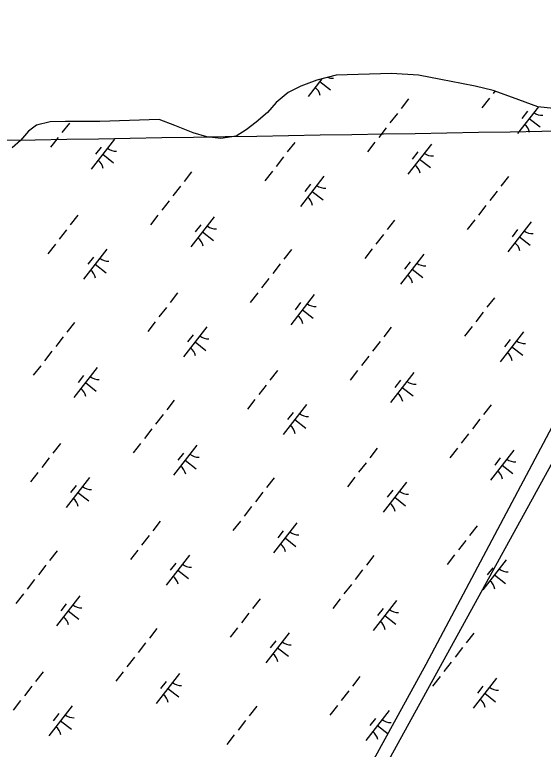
# Model space of a CAD drawing. Extents: x 3888273 to 3909528, y 158682 to 181032.
# Drawn here: x 3895725 to 3896420, y 168014 to 168980 of the extents above; entities that cross this region are included whole.
import ezdxf

# ---------------------------------------------------------------- set-up
doc = ezdxf.new("R2010")
doc.units = 0
for name, color, linetype in [('V-GRID-MAJR', 7, 'Continuous'), ('V-RIVR-JETY', 7, 'Continuous'), ('V-WETL-SWMP', 7, 'Continuous')]:
    doc.layers.add(name, color=color, linetype=linetype)

msp = doc.modelspace()

# ---------------------------------------------------------------- linework, layer by layer
at = {"layer": 'V-GRID-MAJR'}
msp.add_spline([(3893488.4, 168777.59), (3893877.65, 168784.1), (3899207.97, 168873.65), (3904538.27, 168963.98), (3905476.67, 168979.96)], degree=3, dxfattribs=at)
at = {"layer": 'V-RIVR-JETY'}
msp.add_lwpolyline([(3895497.24, 166658.91), (3895730.03, 167078.97), (3895840.29, 167297.75), (3896127.33, 167836.82), (3896454.63, 168431.91), (3896528.14, 168570.18), (3896542.14, 168589.43), (3896559.64, 168592.93), (3896601.65, 168589.43), (3896666.41, 168575.43), (3896710.16, 168564.92), (3896752.17, 168547.42), (3896764.42, 168559.67), (3896706.66, 168585.93), (3896615.65, 168606.93), (3896568.39, 168612.18), (3896531.64, 168605.18), (3896515.88, 168592.93), (3896487.88, 168543.92), (3896265.6, 168125.61), (3896088.83, 167803.57), (3895948.81, 167537.53), (3895828.04, 167310), (3895677.52, 167031.71)], dxfattribs=at)
at = {"layer": 'V-WETL-SWMP'}
for p, q in [((3896220.46, 168902.73), (3896147.56, 168900.49)), ((3896255.88, 168900.25), (3896220.46, 168902.73)), ((3896122.06, 168893.92), (3896101.29, 168885.83)), ((3896128.72, 168895.63), (3896110.73, 168872.52)), ((3896147.56, 168900.49), (3896122.06, 168893.92)), ((3896126.09, 168892.25), (3896140.29, 168881.2)), ((3896285.04, 168894.81), (3896255.88, 168900.25)), ((3896312.21, 168889.38), (3896285.04, 168894.81)), ((3896101.29, 168885.83), (3896084.26, 168877.46)), ((3896330.16, 168885.77), (3896312.21, 168889.38)), ((3896353.83, 168880.36), (3896330.16, 168885.77)), ((3896084.26, 168877.46), (3896068.45, 168864.33)), ((3896379.48, 168871.2), (3896353.83, 168880.36)), ((3896356.32, 168879.48), (3896353.94, 168876.42)), ((3896068.45, 168864.33), (3896057.38, 168851.43)), ((3896242.79, 168869.13), (3896232.96, 168856.51)), ((3896349.02, 168870.1), (3896339.2, 168857.47)), ((3896412.59, 168859), (3896379.48, 168871.2)), ((3896413.44, 168858.9), (3896386.16, 168823.84)), ((3896399.11, 168853.05), (3896391.74, 168843.58)), ((3896433.29, 168856.61), (3896412.59, 168859)), ((3896057.38, 168851.43), (3896042.32, 168838.8)), ((3896228.05, 168850.19), (3896218.23, 168837.57)), ((3896401.51, 168843.58), (3896415.72, 168832.52)), ((3895753.52, 168834.78), (3895742.73, 168826.87)), ((3895771.27, 168839.15), (3895753.52, 168834.78)), ((3895791.74, 168839.51), (3895771.27, 168839.15)), ((3895796.65, 168837.48), (3895786.82, 168824.85)), ((3895810.71, 168839.63), (3895791.74, 168839.51)), ((3895836.66, 168839.7), (3895810.71, 168839.63)), ((3895914.8, 168841.92), (3895836.66, 168839.7)), ((3895935.46, 168834.29), (3895914.8, 168841.92)), ((3895959.61, 168824.64), (3895935.46, 168834.29)), ((3896042.32, 168838.8), (3896029.27, 168828.41)), ((3895742.73, 168826.87), (3895732.42, 168814.71)), ((3895977.29, 168819.53), (3895959.61, 168824.64)), ((3896029.27, 168828.41), (3896016.23, 168820.01)), ((3896213.31, 168831.25), (3896203.49, 168818.62)), ((3895732.42, 168814.71), (3895721.62, 168805.05)), ((3895781.91, 168818.54), (3895772.08, 168805.91)), ((3895856.05, 168816.06), (3895825.35, 168776.6)), ((3895995.75, 168817.16), (3895977.29, 168819.53)), ((3896016.23, 168820.01), (3895995.75, 168817.16)), ((3895838.29, 168805.8), (3895830.93, 168796.33)), ((3896093.11, 168812.07), (3896083.29, 168799.44)), ((3896198.58, 168812.31), (3896188.75, 168799.68)), ((3896272.72, 168809.84), (3896242.01, 168770.37)), ((3895840.7, 168796.33), (3895854.91, 168785.28)), ((3896254.96, 168799.58), (3896247.59, 168790.11)), ((3896078.37, 168793.13), (3896068.55, 168780.5)), ((3896257.37, 168790.11), (3896271.57, 168779.05)), ((3895957.4, 168773.22), (3895947.58, 168760.59)), ((3896063.64, 168774.18), (3896053.81, 168761.56)), ((3896131.48, 168767.39), (3896100.77, 168727.93)), ((3896374.07, 168766.99), (3896364.24, 168754.36)), ((3896113.72, 168757.13), (3896106.35, 168747.66)), ((3895942.66, 168754.27), (3895932.84, 168741.65)), ((3896116.13, 168747.66), (3896130.33, 168736.6)), ((3896359.33, 168748.05), (3896349.51, 168735.42)), ((3895927.93, 168735.33), (3895918.1, 168722.7)), ((3896344.59, 168729.11), (3896334.77, 168716.48)), ((3895807.73, 168716.15), (3895797.9, 168703.52)), ((3895913.19, 168716.39), (3895903.36, 168703.76)), ((3895987.33, 168713.92), (3895956.63, 168674.46)), ((3896224.39, 168709.92), (3896214.57, 168697.29)), ((3896329.86, 168710.16), (3896320.03, 168697.54)), ((3895969.57, 168703.66), (3895962.21, 168694.19)), ((3896404, 168707.69), (3896373.3, 168668.23)), ((3895792.99, 168697.21), (3895783.16, 168684.58)), ((3895971.98, 168694.19), (3895986.19, 168683.13)), ((3896209.66, 168690.98), (3896199.83, 168678.35)), ((3896386.24, 168697.43), (3896378.87, 168687.96)), ((3896388.65, 168687.96), (3896402.85, 168676.91)), ((3895778.25, 168678.26), (3895768.42, 168665.64)), ((3895846.09, 168671.47), (3895815.39, 168632.01)), ((3896088.68, 168671.07), (3896078.86, 168658.44)), ((3896194.92, 168672.04), (3896185.09, 168659.41)), ((3895828.33, 168661.21), (3895820.96, 168651.74)), ((3896262.76, 168665.24), (3896232.05, 168625.78)), ((3895830.74, 168651.74), (3895844.94, 168640.68)), ((3896073.95, 168652.13), (3896064.12, 168639.5)), ((3896245, 168654.99), (3896237.63, 168645.51)), ((3896247.41, 168645.51), (3896261.61, 168634.46)), ((3896059.21, 168633.19), (3896049.38, 168620.56)), ((3895939.01, 168614), (3895929.18, 168601.38)), ((3896044.47, 168614.25), (3896034.64, 168601.62)), ((3896118.61, 168611.77), (3896087.91, 168572.31)), ((3896355.67, 168607.78), (3896345.85, 168595.15)), ((3895924.27, 168595.06), (3895914.44, 168582.43)), ((3896100.86, 168601.52), (3896093.49, 168592.04)), ((3896103.26, 168592.04), (3896117.47, 168580.99)), ((3896340.94, 168588.84), (3896331.11, 168576.21)), ((3895803.3, 168575.15), (3895793.47, 168562.52)), ((3895909.53, 168576.12), (3895899.71, 168563.49)), ((3895977.37, 168569.32), (3895946.67, 168529.86)), ((3896219.96, 168568.93), (3896210.14, 168556.3)), ((3896326.2, 168569.89), (3896316.37, 168557.27)), ((3895788.56, 168556.21), (3895778.73, 168543.58)), ((3895959.61, 168559.07), (3895952.25, 168549.6)), ((3896394.04, 168563.1), (3896363.33, 168523.64)), ((3895962.02, 168549.59), (3895976.23, 168538.54)), ((3896205.23, 168549.98), (3896195.4, 168537.36)), ((3896376.28, 168552.84), (3896368.91, 168543.37)), ((3895773.82, 168537.27), (3895764, 168524.64)), ((3896378.69, 168543.37), (3896392.89, 168532.31)), ((3896190.49, 168531.04), (3896180.66, 168518.41)), ((3895759.08, 168518.33), (3895749.26, 168505.7)), ((3895833.23, 168515.85), (3895802.52, 168476.39)), ((3895815.47, 168505.6), (3895808.1, 168496.13)), ((3896070.29, 168511.86), (3896060.46, 168499.23)), ((3896175.75, 168512.1), (3896165.92, 168499.47)), ((3896249.89, 168509.63), (3896219.19, 168470.17)), ((3895817.87, 168496.12), (3895832.08, 168485.07)), ((3896232.14, 168499.37), (3896224.77, 168489.9)), ((3896055.55, 168492.92), (3896045.72, 168480.29)), ((3896234.54, 168489.9), (3896248.75, 168478.84)), ((3895934.58, 168473.01), (3895924.75, 168460.38)), ((3896040.81, 168473.98), (3896030.99, 168461.35)), ((3896108.65, 168467.18), (3896077.95, 168427.72)), ((3896351.24, 168466.78), (3896341.42, 168454.15)), ((3895919.84, 168454.07), (3895910.01, 168441.44)), ((3896090.89, 168456.92), (3896083.53, 168447.45)), ((3896093.3, 168447.45), (3896107.51, 168436.39)), ((3896336.51, 168447.84), (3896326.68, 168435.21)), ((3895905.1, 168435.12), (3895895.28, 168422.5)), ((3896321.77, 168428.9), (3896311.94, 168416.27)), ((3895784.9, 168415.94), (3895775.07, 168403.31)), ((3895890.36, 168416.18), (3895880.54, 168403.55)), ((3895964.51, 168413.71), (3895933.8, 168374.25)), ((3896201.57, 168409.71), (3896191.74, 168397.09)), ((3896307.03, 168409.96), (3896297.21, 168397.33)), ((3895946.75, 168403.45), (3895939.38, 168393.98)), ((3896381.17, 168407.48), (3896350.47, 168368.02)), ((3895770.16, 168397), (3895760.34, 168384.37)), ((3895949.15, 168393.98), (3895963.36, 168382.92)), ((3896186.83, 168390.77), (3896177, 168378.14)), ((3896363.42, 168397.23), (3896356.05, 168387.75)), ((3896365.82, 168387.75), (3896380.03, 168376.7)), ((3895755.42, 168378.06), (3895745.6, 168365.43)), ((3895823.26, 168371.26), (3895792.56, 168331.8)), ((3896065.86, 168370.86), (3896056.03, 168358.24)), ((3896172.09, 168371.83), (3896162.27, 168359.2)), ((3895805.51, 168361), (3895798.14, 168351.53)), ((3896239.93, 168365.03), (3896209.23, 168325.57)), ((3895807.91, 168351.53), (3895822.12, 168340.48)), ((3896051.12, 168351.92), (3896041.29, 168339.29)), ((3896222.18, 168354.78), (3896214.81, 168345.31)), ((3896224.58, 168345.3), (3896238.79, 168334.25)), ((3896036.38, 168332.98), (3896026.56, 168320.35)), ((3895916.18, 168313.8), (3895906.36, 168301.17)), ((3896021.64, 168314.04), (3896011.82, 168301.41)), ((3896095.79, 168311.56), (3896065.08, 168272.1)), ((3896332.85, 168307.57), (3896323.02, 168294.94)), ((3895901.44, 168294.85), (3895891.62, 168282.23)), ((3896078.03, 168301.31), (3896070.66, 168291.84)), ((3896080.43, 168291.83), (3896094.64, 168280.78)), ((3896318.11, 168288.63), (3896308.29, 168276)), ((3895780.47, 168274.94), (3895770.65, 168262.32)), ((3895886.7, 168275.91), (3895876.88, 168263.28)), ((3895954.55, 168269.12), (3895923.84, 168229.65)), ((3896197.14, 168268.72), (3896187.31, 168256.09)), ((3896303.37, 168269.69), (3896293.55, 168257.06)), ((3895765.73, 168256), (3895755.91, 168243.37)), ((3895936.79, 168258.86), (3895929.42, 168249.39)), ((3896371.21, 168262.89), (3896340.51, 168223.43)), ((3895939.19, 168249.38), (3895953.4, 168238.33)), ((3896182.4, 168249.78), (3896172.58, 168237.15)), ((3896353.46, 168252.63), (3896346.09, 168243.16)), ((3895750.99, 168237.06), (3895741.17, 168224.43)), ((3896355.86, 168243.16), (3896370.07, 168232.11)), ((3896167.66, 168230.83), (3896157.84, 168218.21)), ((3895736.26, 168218.12), (3895726.43, 168205.49)), ((3895810.4, 168215.65), (3895779.7, 168176.18)), ((3896047.46, 168211.65), (3896037.64, 168199.02)), ((3896152.92, 168211.89), (3896143.1, 168199.26)), ((3896227.07, 168209.42), (3896196.36, 168169.96)), ((3895792.64, 168205.39), (3895785.27, 168195.92)), ((3896209.31, 168199.16), (3896201.94, 168189.69)), ((3895795.05, 168195.91), (3895809.25, 168184.86)), ((3896032.72, 168192.71), (3896022.9, 168180.08)), ((3896211.72, 168189.69), (3896225.92, 168178.64)), ((3895911.75, 168172.8), (3895901.93, 168160.17)), ((3896017.99, 168173.77), (3896008.16, 168161.14)), ((3896085.83, 168166.97), (3896055.12, 168127.51)), ((3896328.42, 168166.57), (3896318.59, 168153.95)), ((3895897.01, 168153.86), (3895887.19, 168141.23)), ((3896068.07, 168156.71), (3896060.7, 168147.24)), ((3896070.47, 168147.24), (3896084.68, 168136.19)), ((3896313.68, 168147.63), (3896303.86, 168135)), ((3895882.28, 168134.92), (3895872.45, 168122.29)), ((3896298.94, 168128.69), (3896289.12, 168116.06)), ((3895762.07, 168115.73), (3895752.25, 168103.1)), ((3895867.54, 168115.97), (3895857.71, 168103.35)), ((3895941.68, 168113.5), (3895910.98, 168074.04)), ((3896178.74, 168109.51), (3896168.92, 168096.88)), ((3896284.21, 168109.75), (3896274.38, 168097.12)), ((3895923.92, 168103.24), (3895916.55, 168093.77)), ((3896358.35, 168107.27), (3896327.64, 168067.81)), ((3895747.34, 168096.79), (3895737.51, 168084.16)), ((3895926.33, 168093.77), (3895940.53, 168082.72)), ((3896164, 168090.56), (3896154.18, 168077.94)), ((3896340.59, 168097.02), (3896333.22, 168087.55)), ((3896343, 168087.54), (3896357.2, 168076.49)), ((3895732.6, 168077.85), (3895722.77, 168065.22)), ((3895800.44, 168071.05), (3895769.74, 168031.59)), ((3896043.03, 168070.65), (3896033.21, 168058.03)), ((3896149.27, 168071.62), (3896139.44, 168058.99)), ((3896217.11, 168064.83), (3896186.4, 168025.36)), ((3895782.68, 168060.79), (3895775.31, 168051.32)), ((3895785.09, 168051.32), (3895799.29, 168040.27)), ((3896028.29, 168051.71), (3896018.47, 168039.08)), ((3896199.35, 168054.57), (3896191.98, 168045.1)), ((3896201.75, 168045.09), (3896215.96, 168034.04)), ((3896013.56, 168032.77), (3896003.73, 168020.14))]:
    msp.add_line(p, q, dxfattribs=at)
for centre, start, end in [((3896143.23, 168913.9), 247.43206, 272.88664), ((3896109.31, 168870.3), 11.34298, 52.88663), ((3896418.66, 168865.23), 231.34298, 272.88664), ((3896384.74, 168821.63), 11.34298, 52.88663), ((3895857.85, 168817.99), 231.34298, 272.88664), ((3896274.52, 168811.76), 231.34298, 272.88664), ((3895823.92, 168774.39), 11.34298, 52.88663), ((3896240.59, 168768.16), 11.34298, 52.88663), ((3896133.27, 168769.31), 231.34298, 272.88664), ((3896099.35, 168725.71), 11.34298, 52.88663), ((3895989.13, 168715.84), 231.34298, 272.88664), ((3896405.8, 168709.61), 231.34298, 272.88664), ((3895955.21, 168672.24), 11.34298, 52.88663), ((3896371.87, 168666.01), 11.34298, 52.88663), ((3895847.89, 168673.39), 231.34298, 272.88664), ((3896264.56, 168667.17), 231.34298, 272.88664), ((3895813.96, 168629.79), 11.34298, 52.88663), ((3896230.63, 168623.57), 11.34298, 52.88663), ((3896120.41, 168613.7), 231.34298, 272.88664), ((3896086.49, 168570.1), 11.34298, 52.88663), ((3895979.17, 168571.25), 231.34298, 272.88664), ((3896395.84, 168565.02), 231.34298, 272.88664), ((3895945.24, 168527.65), 11.34298, 52.88663), ((3896361.91, 168521.42), 11.34298, 52.88663), ((3895835.02, 168517.78), 231.34298, 272.88664), ((3896251.69, 168511.55), 231.34298, 272.88664), ((3895801.1, 168474.18), 11.34298, 52.88663), ((3896217.77, 168467.95), 11.34298, 52.88663), ((3896110.45, 168469.1), 231.34298, 272.88664), ((3896076.53, 168425.5), 11.34298, 52.88663), ((3895966.3, 168415.63), 231.34298, 272.88664), ((3896382.97, 168409.41), 231.34298, 272.88664), ((3895932.38, 168372.03), 11.34298, 52.88663), ((3896349.05, 168365.81), 11.34298, 52.88663), ((3895825.06, 168373.18), 231.34298, 272.88664), ((3896241.73, 168366.96), 231.34298, 272.88664), ((3895791.14, 168329.58), 11.34298, 52.88663), ((3896207.81, 168323.36), 11.34298, 52.88663), ((3896097.58, 168313.49), 231.34298, 272.88664), ((3896063.66, 168269.89), 11.34298, 52.88663), ((3895956.34, 168271.04), 231.34298, 272.88664), ((3896373.01, 168264.81), 231.34298, 272.88664), ((3895922.42, 168227.44), 11.34298, 52.88663), ((3896339.09, 168221.21), 11.34298, 52.88663), ((3895812.2, 168217.57), 231.34298, 272.88664), ((3896228.86, 168211.34), 231.34298, 272.88664), ((3895778.27, 168173.97), 11.34298, 52.88663), ((3896194.94, 168167.74), 11.34298, 52.88663), ((3896087.62, 168168.89), 231.34298, 272.88664), ((3896053.7, 168125.29), 11.34298, 52.88663), ((3895943.48, 168115.42), 231.34298, 272.88664), ((3896360.15, 168109.2), 231.34298, 272.88664), ((3895909.55, 168071.82), 11.34298, 52.88663), ((3896326.22, 168065.6), 11.34298, 52.88663), ((3895802.24, 168072.98), 231.34298, 272.88664), ((3896218.9, 168066.75), 231.34298, 272.88664), ((3895768.31, 168029.38), 11.34298, 52.88663), ((3896184.98, 168023.15), 11.34298, 52.88663)]:
    msp.add_arc(centre, 17.62, start, end, dxfattribs=at)

doc.saveas('drawing.dxf')
